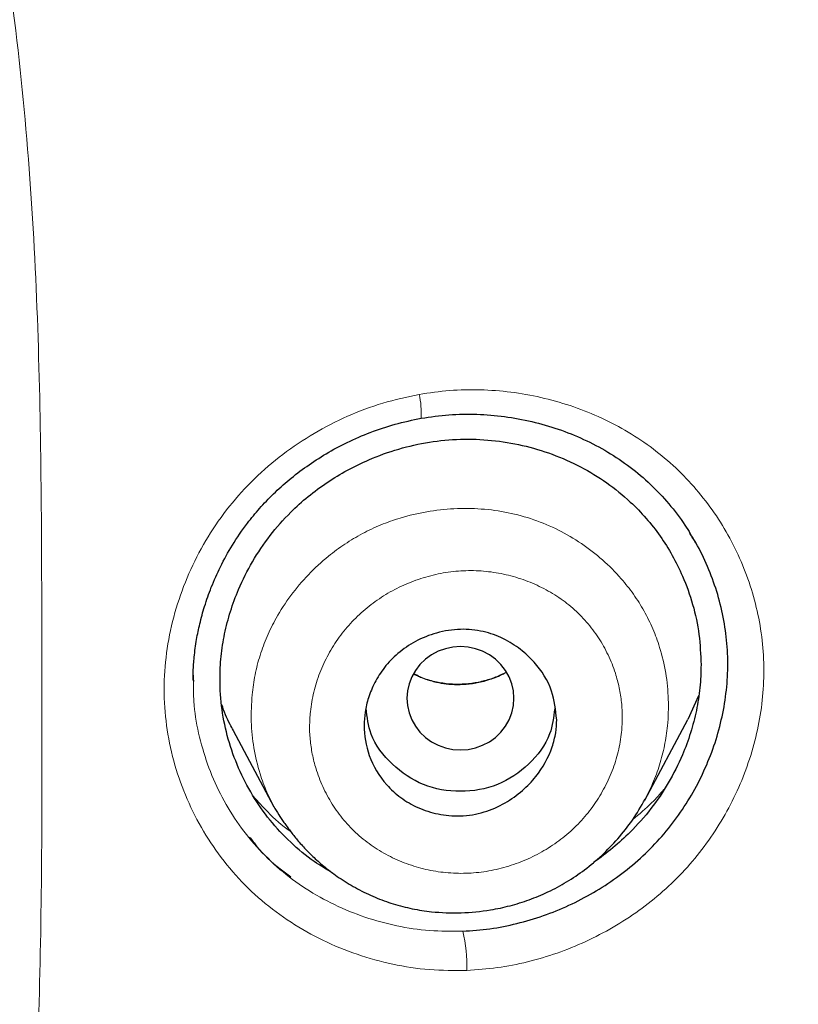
# Model space of a CAD drawing. Header units: millimetres. Extents: x 8 to 830, y 12 to 2106.
# Tile 429 of 624: x 480 to 487, y 1813 to 1823. Entities that reach past the tile are written whole.
import ezdxf

# ---------------------------------------------------------------- set-up
doc = ezdxf.new("R2010")
doc.units = ezdxf.units.MM

msp = doc.modelspace()

# ---------------------------------------------------------------- linework, layer by layer
at = {"color": 8, "linetype": 'Continuous', "lineweight": 0}
msp.add_line((481.3806, 1816.5568), (481.3822, 1816.4574), dxfattribs=at)
msp.add_line((481.3806, 1816.5568), (481.3822, 1816.4574), dxfattribs=at)
at = {"color": 7, "linetype": 'Continuous', "lineweight": 30}
for p, q in [((481.3775, 1816.4549), (481.3775, 1816.4548)), ((481.3775, 1816.4549), (481.3775, 1816.4548)), ((481.3822, 1816.4574), (481.3824, 1816.447)), ((481.3822, 1816.4574), (481.3824, 1816.447)), ((486.1027, 1816.3112), (486.0007, 1816.092)), ((485.599, 1815.3368), (486.0015, 1816.0917)), ((481.754, 1815.9881), (482.134, 1815.2751)), ((485.669, 1815.2737), (485.6691, 1815.2738)), ((485.669, 1815.2737), (485.6691, 1815.2738)), ((482.0588, 1815.2006), (482.0588, 1815.2006)), ((482.0588, 1815.2006), (482.0588, 1815.2006))]:
    msp.add_line(p, q, dxfattribs=at)
at = {"color": 7, "linetype": 'Continuous', "lineweight": 30, "flags": 128}
msp.add_lwpolyline([(483.3767, 1816.2889), (483.3818, 1816.2202), (483.3969, 1816.1528), (483.4219, 1816.0883), (483.456, 1816.0278), (483.4988, 1815.9726), (483.5492, 1815.9239), (483.6064, 1815.8826), (483.669, 1815.8496), (483.7358, 1815.8255), (483.8055, 1815.8108), (483.8767, 1815.8059), (483.9478, 1815.8108), (484.0175, 1815.8255), (484.0844, 1815.8496), (484.147, 1815.8826), (484.2041, 1815.9239), (484.2545, 1815.9726), (484.2973, 1816.0278), (484.3315, 1816.0883), (484.3564, 1816.1528), (484.3716, 1816.2202), (484.3767, 1816.2889), (484.3716, 1816.3576), (484.3564, 1816.425), (484.3315, 1816.4895), (484.2973, 1816.55), (484.2545, 1816.6052), (484.2041, 1816.6539), (484.147, 1816.6952), (484.0844, 1816.7282), (484.0175, 1816.7523), (483.9478, 1816.7669), (483.8767, 1816.7718), (483.8055, 1816.7669), (483.7358, 1816.7523), (483.669, 1816.7282), (483.6064, 1816.6952), (483.5492, 1816.6539), (483.4988, 1816.6052), (483.456, 1816.55), (483.4219, 1816.4895), (483.3969, 1816.425), (483.3818, 1816.3576), (483.3767, 1816.2889)], dxfattribs=at)
at = {"color": 8, "linetype": 'Continuous', "lineweight": 0}
for centre, radius, start, end in [((482.6571, 1818.943), 0.8544, 357.49659, 12.54815), ((482.518, 1813.7844), 1.4185, 358.45576, 13.38798)]:
    msp.add_arc(centre, radius, start, end, dxfattribs=at)
at = {"color": 7, "linetype": 'Continuous', "lineweight": 30}
for points, knots in [([(510.7345, 1777.283), (511.196, 1778.5113), (512.1144, 1780.956), (513.0981, 1784.7258), (513.8725, 1788.5069), (514.4563, 1792.2995), (514.9429, 1796.4852), (515.2975, 1801.0645), (515.5074, 1806.0295), (515.6025, 1811.5769), (515.5925, 1817.7062), (515.5808, 1824.4363), (515.4774, 1831.185), (515.1582, 1837.9628), (514.6141, 1843.6189), (513.9442, 1848.142), (513.2786, 1851.5396), (512.3994, 1854.9237), (511.2437, 1858.2683), (509.8264, 1861.3448), (508.149, 1864.1086), (506.2557, 1866.5237), (504.0457, 1868.669), (501.6067, 1870.5234), (499.0248, 1872.1214), (495.9035, 1873.724), (492.2173, 1875.2455), (487.9674, 1876.6144), (483.6514, 1877.6968), (479.2858, 1878.5243), (474.8847, 1879.0927), (470.4737, 1879.4169), (466.0811, 1879.5438), (461.7102, 1879.5546), (457.3392, 1879.5425), (452.9465, 1879.4146), (448.5357, 1879.0926), (444.1344, 1878.5252), (439.7689, 1877.6974), (435.4526, 1876.6159), (431.2032, 1875.2452), (427.5168, 1873.7246), (424.3955, 1872.1222), (421.8134, 1870.5248), (419.3748, 1868.6694), (417.1645, 1866.5249), (415.271, 1864.109), (413.594, 1861.3452), (412.1761, 1858.2686), (411.0209, 1854.9241), (410.1414, 1851.5401), (409.4759, 1848.1425), (408.8061, 1843.6193), (408.2616, 1837.9633), (407.9432, 1831.1854), (407.8394, 1824.4365), (407.8275, 1817.7065), (407.8173, 1811.1258), (407.9407, 1804.6729), (408.2877, 1798.3482), (408.8661, 1792.8889), (409.5849, 1788.3045), (410.3544, 1784.5914), (411.3287, 1780.8899), (412.232, 1778.4891), (412.6859, 1777.283)], [0, 0, 0, 0, 0.01422, 0.028301, 0.042283, 0.056188, 0.070046, 0.088148, 0.106186, 0.124159, 0.148558, 0.172923, 0.197399, 0.221993, 0.24671, 0.259145, 0.27167, 0.284302, 0.297067, 0.309991, 0.320883, 0.3319, 0.342924, 0.353811, 0.364567, 0.375221, 0.391058, 0.40678, 0.422432, 0.438055, 0.453668, 0.469227, 0.484683, 0.500001, 0.515318, 0.530774, 0.546334, 0.561944, 0.577571, 0.59322, 0.608942, 0.624779, 0.635434, 0.646191, 0.657076, 0.668103, 0.679114, 0.690014, 0.702933, 0.7157, 0.728331, 0.740856, 0.753291, 0.778008, 0.802602, 0.827078, 0.851444, 0.875842, 0.898728, 0.921719, 0.944802, 0.958463, 0.9722, 0.986034, 1, 1, 1, 1]), ([(510.7345, 1777.283), (511.196, 1778.5113), (512.1144, 1780.956), (513.0981, 1784.7258), (513.8725, 1788.5069), (514.4563, 1792.2995), (514.9429, 1796.4852), (515.2975, 1801.0645), (515.5074, 1806.0295), (515.6025, 1811.5769), (515.5925, 1817.7062), (515.5808, 1824.4363), (515.4774, 1831.185), (515.1582, 1837.9628), (514.6141, 1843.6189), (513.9442, 1848.142), (513.2786, 1851.5396), (512.3994, 1854.9237), (511.2437, 1858.2683), (509.8264, 1861.3448), (508.149, 1864.1086), (506.2557, 1866.5237), (504.0457, 1868.669), (501.6067, 1870.5234), (499.0248, 1872.1214), (495.9035, 1873.724), (492.2173, 1875.2455), (487.9674, 1876.6144), (483.6514, 1877.6968), (479.2858, 1878.5243), (474.8847, 1879.0927), (470.4737, 1879.4169), (466.0811, 1879.5438), (461.7102, 1879.5546), (457.3392, 1879.5425), (452.9465, 1879.4146), (448.5357, 1879.0926), (444.1344, 1878.5252), (439.7689, 1877.6974), (435.4526, 1876.6159), (431.2032, 1875.2452), (427.5168, 1873.7246), (424.3955, 1872.1222), (421.8134, 1870.5248), (419.3748, 1868.6694), (417.1645, 1866.5249), (415.271, 1864.109), (413.594, 1861.3452), (412.1761, 1858.2686), (411.0209, 1854.9241), (410.1414, 1851.5401), (409.4759, 1848.1425), (408.8061, 1843.6193), (408.2616, 1837.9633), (407.9432, 1831.1854), (407.8394, 1824.4365), (407.8275, 1817.7065), (407.8173, 1811.1258), (407.9407, 1804.6729), (408.2877, 1798.3482), (408.8661, 1792.8889), (409.5849, 1788.3045), (410.3544, 1784.5914), (411.3287, 1780.8899), (412.232, 1778.4891), (412.6859, 1777.283)], [0, 0, 0, 0, 0.01422, 0.028301, 0.042283, 0.056188, 0.070046, 0.088148, 0.106186, 0.124159, 0.148558, 0.172923, 0.197399, 0.221993, 0.24671, 0.259145, 0.27167, 0.284302, 0.297067, 0.309991, 0.320883, 0.3319, 0.342924, 0.353811, 0.364567, 0.375221, 0.391058, 0.40678, 0.422432, 0.438055, 0.453668, 0.469227, 0.484683, 0.500001, 0.515318, 0.530774, 0.546334, 0.561944, 0.577571, 0.59322, 0.608942, 0.624779, 0.635434, 0.646191, 0.657076, 0.668103, 0.679114, 0.690014, 0.702933, 0.7157, 0.728331, 0.740856, 0.753291, 0.778008, 0.802602, 0.827078, 0.851444, 0.875842, 0.898728, 0.921719, 0.944802, 0.958463, 0.9722, 0.986034, 1, 1, 1, 1]), ([(509.3423, 1777.4049), (509.7183, 1778.3924), (510.4698, 1780.3658), (511.3321, 1783.4065), (512.0458, 1786.4763), (512.6171, 1789.5709), (513.0767, 1792.6797), (513.5103, 1796.3921), (513.8592, 1800.711), (514.082, 1805.6321), (514.1824, 1810.777), (514.1877, 1816.1421), (514.1728, 1821.7311), (514.1152, 1827.3234), (513.9424, 1832.9205), (513.5875, 1838.5169), (513.0842, 1843.1695), (512.5192, 1846.875), (511.9914, 1849.6415), (511.3341, 1852.3856), (510.5188, 1855.0941), (509.5118, 1857.7456), (508.3826, 1860.0977), (507.1653, 1862.1408), (505.9164, 1863.8884), (504.5021, 1865.5141), (502.7581, 1867.1622), (500.6561, 1868.7706), (498.2049, 1870.3023), (495.4674, 1871.7247), (492.4542, 1873.021), (489.1781, 1874.1775), (485.8389, 1875.1431), (482.4531, 1875.9391), (478.7474, 1876.6301), (474.7215, 1877.1587), (470.3866, 1877.4866), (466.0475, 1877.6185), (461.7109, 1877.6317), (457.3736, 1877.6168), (453.0331, 1877.4839), (448.6974, 1877.1591), (444.6718, 1876.6304), (440.9669, 1875.9404), (437.5818, 1875.1439), (434.2431, 1874.1765), (430.9665, 1873.02), (427.9522, 1871.7254), (425.2152, 1870.3025), (422.7646, 1868.7707), (420.6639, 1867.1614), (418.9187, 1865.5147), (417.5059, 1863.8877), (416.2553, 1862.1413), (415.0394, 1860.0972), (413.9094, 1857.7456), (412.9024, 1855.0942), (412.0874, 1852.3857), (411.43, 1849.6416), (410.902, 1846.8752), (410.3372, 1843.1697), (409.8334, 1838.5173), (409.4791, 1832.9208), (409.3061, 1827.3237), (409.2483, 1821.7314), (409.2333, 1816.1424), (409.2386, 1810.8518), (409.3331, 1805.8564), (409.5372, 1801.1587), (409.8955, 1796.4662), (410.376, 1792.367), (410.9254, 1788.8629), (411.4883, 1785.9489), (412.1819, 1783.0587), (413.0111, 1780.1956), (413.7221, 1778.3357), (414.078, 1777.4049)], [0, 0, 0, 0, 0.011709, 0.0234, 0.035079, 0.046745, 0.058401, 0.070053, 0.08835, 0.106637, 0.124908, 0.145647, 0.166375, 0.187119, 0.207887, 0.228673, 0.249479, 0.259892, 0.270315, 0.28075, 0.291198, 0.301658, 0.31213, 0.319994, 0.327864, 0.335737, 0.343609, 0.354092, 0.364563, 0.37502, 0.38755, 0.400066, 0.41258, 0.425091, 0.437599, 0.45323, 0.468841, 0.484431, 0.499999, 0.515569, 0.531166, 0.546782, 0.562408, 0.574915, 0.587424, 0.599934, 0.612454, 0.624987, 0.635443, 0.645912, 0.656393, 0.664263, 0.672136, 0.680006, 0.687871, 0.698343, 0.708803, 0.71925, 0.729685, 0.740108, 0.750521, 0.771326, 0.792113, 0.81288, 0.833624, 0.854353, 0.875091, 0.892532, 0.909986, 0.927451, 0.944927, 0.955919, 0.966921, 0.977933, 0.988958, 1, 1, 1, 1]), ([(509.3423, 1777.4049), (509.7183, 1778.3924), (510.4698, 1780.3658), (511.3321, 1783.4065), (512.0458, 1786.4763), (512.6171, 1789.5709), (513.0767, 1792.6797), (513.5103, 1796.3921), (513.8592, 1800.711), (514.082, 1805.6321), (514.1824, 1810.777), (514.1877, 1816.1421), (514.1728, 1821.7311), (514.1152, 1827.3234), (513.9424, 1832.9205), (513.5875, 1838.5169), (513.0842, 1843.1695), (512.5192, 1846.875), (511.9914, 1849.6415), (511.3341, 1852.3856), (510.5188, 1855.0941), (509.5118, 1857.7456), (508.3826, 1860.0977), (507.1653, 1862.1408), (505.9164, 1863.8884), (504.5021, 1865.5141), (502.7581, 1867.1622), (500.6561, 1868.7706), (498.2049, 1870.3023), (495.4674, 1871.7247), (492.4542, 1873.021), (489.1781, 1874.1775), (485.8389, 1875.1431), (482.4531, 1875.9391), (478.7474, 1876.6301), (474.7215, 1877.1587), (470.3866, 1877.4866), (466.0475, 1877.6185), (461.7109, 1877.6317), (457.3736, 1877.6168), (453.0331, 1877.4839), (448.6974, 1877.1591), (444.6718, 1876.6304), (440.9669, 1875.9404), (437.5818, 1875.1439), (434.2431, 1874.1765), (430.9665, 1873.02), (427.9522, 1871.7254), (425.2152, 1870.3025), (422.7646, 1868.7707), (420.6639, 1867.1614), (418.9187, 1865.5147), (417.5059, 1863.8877), (416.2553, 1862.1413), (415.0394, 1860.0972), (413.9094, 1857.7456), (412.9024, 1855.0942), (412.0874, 1852.3857), (411.43, 1849.6416), (410.902, 1846.8752), (410.3372, 1843.1697), (409.8334, 1838.5173), (409.4791, 1832.9208), (409.3061, 1827.3237), (409.2483, 1821.7314), (409.2333, 1816.1424), (409.2386, 1810.8518), (409.3331, 1805.8564), (409.5372, 1801.1587), (409.8955, 1796.4662), (410.376, 1792.367), (410.9254, 1788.8629), (411.4883, 1785.9489), (412.1819, 1783.0587), (413.0111, 1780.1956), (413.7221, 1778.3357), (414.078, 1777.4049)], [0, 0, 0, 0, 0.011709, 0.0234, 0.035079, 0.046745, 0.058401, 0.070053, 0.08835, 0.106637, 0.124908, 0.145647, 0.166375, 0.187119, 0.207887, 0.228673, 0.249479, 0.259892, 0.270315, 0.28075, 0.291198, 0.301658, 0.31213, 0.319994, 0.327864, 0.335737, 0.343609, 0.354092, 0.364563, 0.37502, 0.38755, 0.400066, 0.41258, 0.425091, 0.437599, 0.45323, 0.468841, 0.484431, 0.499999, 0.515569, 0.531166, 0.546782, 0.562408, 0.574915, 0.587424, 0.599934, 0.612454, 0.624987, 0.635443, 0.645912, 0.656393, 0.664263, 0.672136, 0.680006, 0.687871, 0.698343, 0.708803, 0.71925, 0.729685, 0.740108, 0.750521, 0.771326, 0.792113, 0.81288, 0.833624, 0.854353, 0.875091, 0.892532, 0.909986, 0.927451, 0.944927, 0.955919, 0.966921, 0.977933, 0.988958, 1, 1, 1, 1]), ([(508.3202, 1777.3359), (508.7985, 1778.4952), (509.7545, 1780.8126), (510.788, 1784.4226), (511.6166, 1788.0801), (512.2464, 1791.7765), (512.7756, 1795.8703), (513.1697, 1800.3591), (513.417, 1805.2416), (513.5453, 1810.7256), (513.5585, 1816.8085), (513.5606, 1823.49), (513.4743, 1830.1716), (513.1667, 1836.8495), (512.6311, 1842.4042), (511.9673, 1846.826), (511.3019, 1850.1163), (510.4321, 1853.3565), (509.3065, 1856.5263), (507.9429, 1859.4109), (506.3599, 1861.974), (504.5983, 1864.1964), (502.5595, 1866.1824), (500.3025, 1867.9285), (497.8838, 1869.4473), (494.9213, 1870.9911), (491.3953, 1872.4735), (487.3101, 1873.8118), (483.1507, 1874.8777), (478.9236, 1875.6925), (474.6437, 1876.2589), (470.3355, 1876.5862), (466.0213, 1876.7151), (463.1471, 1876.7218), (461.71, 1876.7251)], [0, 0, 0, 0, 0.027961, 0.055896, 0.083926, 0.111994, 0.13998, 0.176562, 0.213145, 0.249758, 0.299733, 0.349715, 0.399667, 0.449587, 0.499558, 0.524633, 0.549704, 0.574672, 0.599627, 0.624766, 0.645672, 0.666497, 0.687479, 0.708392, 0.729201, 0.750078, 0.781476, 0.812638, 0.843742, 0.874921, 0.906237, 0.937548, 0.968776, 1, 1, 1, 1]), ([(508.2107, 1777.3286), (508.6915, 1778.4907), (509.6516, 1780.811), (510.687, 1784.424), (511.5166, 1788.0821), (512.1472, 1791.781), (512.6769, 1795.88), (513.0712, 1800.3736), (513.3179, 1805.2581), (513.4455, 1810.7407), (513.4585, 1816.8209), (513.4606, 1823.4995), (513.3738, 1830.1771), (513.066, 1836.846), (512.531, 1842.3872), (511.8703, 1846.7991), (511.2047, 1850.0886), (510.3331, 1853.3346), (509.2045, 1856.5081), (507.839, 1859.3893), (506.2563, 1861.9448), (504.4955, 1864.1581), (502.4585, 1866.1349), (500.2046, 1867.8723), (497.7903, 1869.3832), (494.834, 1870.9189), (491.3161, 1872.3935), (487.2412, 1873.7249), (483.0927, 1874.7853), (478.8769, 1875.5958), (474.6084, 1876.1589), (470.3119, 1876.4841), (466.0095, 1876.6122), (463.1431, 1876.6188), (461.71, 1876.6221)], [0, 0, 0, 0, 0.02807, 0.056049, 0.084097, 0.11222, 0.14029, 0.176957, 0.213595, 0.25024, 0.300239, 0.350256, 0.400249, 0.450165, 0.500053, 0.525046, 0.550147, 0.575233, 0.600252, 0.625384, 0.646253, 0.667044, 0.687993, 0.70887, 0.729645, 0.750488, 0.781834, 0.812944, 0.843996, 0.875125, 0.90639, 0.93765, 0.968827, 1, 1, 1, 1]), ([(481.3778, 1816.4569), (481.3781, 1816.4849), (481.379, 1816.5565), (481.3885, 1816.6843), (481.4086, 1816.8324), (481.4412, 1816.9909), (481.4858, 1817.154), (481.5489, 1817.3326), (481.6341, 1817.5244), (481.7454, 1817.7259), (481.8697, 1817.9076), (482.0002, 1818.0665), (482.1299, 1818.2022), (482.2767, 1818.3339), (482.4408, 1818.4597), (482.6223, 1818.5772), (482.8209, 1818.684), (483.0363, 1818.7769), (483.2672, 1818.8548), (483.4285, 1818.8885), (483.5106, 1818.9056)], [0, 0, 0, 0, 0.025041, 0.063855, 0.112604, 0.155728, 0.204492, 0.258891, 0.318893, 0.384436, 0.455436, 0.505798, 0.558652, 0.614046, 0.672011, 0.732556, 0.795667, 0.86131, 0.929435, 1, 1, 1, 1]), ([(481.3778, 1816.4569), (481.3781, 1816.4849), (481.379, 1816.5565), (481.3885, 1816.6843), (481.4086, 1816.8324), (481.4412, 1816.9909), (481.4858, 1817.154), (481.5489, 1817.3326), (481.6341, 1817.5244), (481.7454, 1817.7259), (481.8697, 1817.9076), (482.0002, 1818.0665), (482.1299, 1818.2022), (482.2767, 1818.3339), (482.4408, 1818.4597), (482.6223, 1818.5772), (482.8209, 1818.684), (483.0363, 1818.7769), (483.2672, 1818.8548), (483.4285, 1818.8885), (483.5106, 1818.9056)], [0, 0, 0, 0, 0.025041, 0.063855, 0.112604, 0.155728, 0.204492, 0.258891, 0.318893, 0.384436, 0.455436, 0.505798, 0.558652, 0.614046, 0.672011, 0.732556, 0.795667, 0.86131, 0.929435, 1, 1, 1, 1]), ([(483.5106, 1818.9056), (483.5969, 1818.9182), (483.7696, 1818.9434), (484.0308, 1818.9466), (484.2899, 1818.9256), (484.5447, 1818.8786), (484.7924, 1818.8072), (485.0301, 1818.7121), (485.2552, 1818.5939), (485.465, 1818.4534), (485.6566, 1818.2909), (485.8276, 1818.1084), (485.9684, 1817.9256), (486.0414, 1817.7982), (486.0731, 1817.7429)], [0, 0, 0, 0, 0.085177, 0.1704377, 0.2558042, 0.3412198, 0.4265837, 0.5117839, 0.5967308, 0.6813916, 0.7659035, 0.8504538, 0.9351167, 1, 1, 1, 1]), ([(483.5106, 1818.9056), (483.5969, 1818.9182), (483.7696, 1818.9434), (484.0308, 1818.9466), (484.2899, 1818.9256), (484.5447, 1818.8786), (484.7924, 1818.8072), (485.0301, 1818.7121), (485.2552, 1818.5939), (485.465, 1818.4534), (485.6566, 1818.2909), (485.8276, 1818.1084), (485.9684, 1817.9256), (486.0414, 1817.7982), (486.0731, 1817.7429)], [0, 0, 0, 0, 0.085177, 0.1704377, 0.2558042, 0.3412198, 0.4265837, 0.5117839, 0.5967308, 0.6813916, 0.7659035, 0.8504538, 0.9351167, 1, 1, 1, 1]), ([(482.682, 1814.6586), (482.6239, 1814.6923), (482.4834, 1814.7739), (482.2866, 1814.9401), (482.0923, 1815.1471), (481.9288, 1815.3807), (481.7983, 1815.6348), (481.7017, 1815.9037), (481.6431, 1816.1828), (481.6253, 1816.4429), (481.637, 1816.6799), (481.6698, 1816.8918), (481.7247, 1817.1017), (481.8086, 1817.3289), (481.929, 1817.5689), (482.0926, 1817.8112), (482.2703, 1818.0131), (482.4523, 1818.177), (482.6301, 1818.3085), (482.8197, 1818.4235), (483.0422, 1818.5312), (483.2976, 1818.6232), (483.5856, 1818.6879), (483.8774, 1818.7148), (484.1692, 1818.705), (484.4573, 1818.6578), (484.7365, 1818.5739), (485.002, 1818.4569), (485.2476, 1818.3072), (485.4502, 1818.1423), (485.6148, 1817.9728), (485.746, 1817.8059), (485.8596, 1817.6252), (485.9652, 1817.4125), (486.0529, 1817.1658), (486.1138, 1816.8872), (486.1217, 1816.6969), (486.1256, 1816.6022)], [0, 0, 0, 0, 0.022103, 0.053459, 0.08492, 0.116289, 0.14812, 0.17996, 0.211332, 0.24279, 0.266293, 0.28975, 0.313398, 0.33747, 0.368951, 0.400672, 0.432078, 0.455605, 0.479427, 0.503074, 0.526711, 0.558629, 0.590001, 0.621367, 0.652853, 0.684226, 0.716019, 0.747898, 0.779277, 0.810695, 0.834258, 0.857737, 0.881369, 0.905383, 0.93688, 0.968587, 1, 1, 1, 1]), ([(482.682, 1814.6586), (482.6239, 1814.6923), (482.4834, 1814.7739), (482.2866, 1814.9401), (482.0923, 1815.1471), (481.9288, 1815.3807), (481.7983, 1815.6348), (481.7017, 1815.9037), (481.6431, 1816.1828), (481.6253, 1816.4429), (481.637, 1816.6799), (481.6698, 1816.8918), (481.7247, 1817.1017), (481.8086, 1817.3289), (481.929, 1817.5689), (482.0926, 1817.8112), (482.2703, 1818.0131), (482.4523, 1818.177), (482.6301, 1818.3085), (482.8197, 1818.4235), (483.0422, 1818.5312), (483.2976, 1818.6232), (483.5856, 1818.6879), (483.8774, 1818.7148), (484.1692, 1818.705), (484.4573, 1818.6578), (484.7365, 1818.5739), (485.002, 1818.4569), (485.2476, 1818.3072), (485.4502, 1818.1423), (485.6148, 1817.9728), (485.746, 1817.8059), (485.8596, 1817.6252), (485.9652, 1817.4125), (486.0529, 1817.1658), (486.1138, 1816.8872), (486.1217, 1816.6969), (486.1256, 1816.6022)], [0, 0, 0, 0, 0.022103, 0.053459, 0.08492, 0.116289, 0.14812, 0.17996, 0.211332, 0.24279, 0.266293, 0.28975, 0.313398, 0.33747, 0.368951, 0.400672, 0.432078, 0.455605, 0.479427, 0.503074, 0.526711, 0.558629, 0.590001, 0.621367, 0.652853, 0.684226, 0.716019, 0.747898, 0.779277, 0.810695, 0.834258, 0.857737, 0.881369, 0.905383, 0.93688, 0.968587, 1, 1, 1, 1]), ([(483.8979, 1814.1129), (483.983, 1814.1188), (484.1534, 1814.1308), (484.4058, 1814.1814), (484.6529, 1814.2544), (484.8921, 1814.3511), (485.1209, 1814.4698), (485.3368, 1814.6097), (485.5373, 1814.7694), (485.7198, 1814.9483), (485.882, 1815.1447), (486.0234, 1815.3559), (486.143, 1815.5796), (486.2395, 1815.8134), (486.3119, 1816.0548), (486.3589, 1816.3015), (486.3795, 1816.551), (486.3723, 1816.8007), (486.3371, 1817.0472), (486.2763, 1817.2883), (486.1894, 1817.5202), (486.1044, 1817.7012), (486.0408, 1817.7993), (486.022, 1817.8281)], [0, 0, 0, 0, 0.048978, 0.098014, 0.147096, 0.196186, 0.245231, 0.294185, 0.343023, 0.391762, 0.440512, 0.489352, 0.538271, 0.58724, 0.636228, 0.685219, 0.734228, 0.783318, 0.832446, 0.881522, 0.930563, 0.97956, 1, 1, 1, 1]), ([(483.8979, 1814.1129), (483.983, 1814.1188), (484.1534, 1814.1308), (484.4058, 1814.1814), (484.6529, 1814.2544), (484.8921, 1814.3511), (485.1209, 1814.4698), (485.3368, 1814.6097), (485.5373, 1814.7694), (485.7198, 1814.9483), (485.882, 1815.1447), (486.0234, 1815.3559), (486.143, 1815.5796), (486.2395, 1815.8134), (486.3119, 1816.0548), (486.3589, 1816.3015), (486.3795, 1816.551), (486.3723, 1816.8007), (486.3371, 1817.0472), (486.2763, 1817.2883), (486.1894, 1817.5202), (486.1044, 1817.7012), (486.0408, 1817.7993), (486.022, 1817.8281)], [0, 0, 0, 0, 0.048978, 0.098014, 0.147096, 0.196186, 0.245231, 0.294185, 0.343023, 0.391762, 0.440512, 0.489352, 0.538271, 0.58724, 0.636228, 0.685219, 0.734228, 0.783318, 0.832446, 0.881522, 0.930563, 0.97956, 1, 1, 1, 1]), ([(484.7767, 1816.0888), (484.7747, 1816.0482), (484.7706, 1815.9625), (484.7224, 1815.7766), (484.6173, 1815.5877), (484.4556, 1815.4191), (484.2937, 1815.3031), (484.0971, 1815.2169), (483.9153, 1815.1864), (483.7705, 1815.191), (483.6359, 1815.2107), (483.4797, 1815.2609), (483.317, 1815.3549), (483.1472, 1815.509), (483.0122, 1815.7381), (482.9692, 1815.9818), (482.9838, 1816.1643), (483.0156, 1816.2993), (483.0744, 1816.4409), (483.165, 1816.5833), (483.2922, 1816.7162), (483.4572, 1816.8282), (483.6559, 1816.9081), (483.8734, 1816.9423), (484.088, 1816.9207), (484.2781, 1816.8524), (484.4385, 1816.7526), (484.6036, 1816.5973), (484.7454, 1816.3766), (484.7668, 1816.1798), (484.7767, 1816.0888)], [0, 0, 0, 0, 0.022225, 0.046961, 0.103804, 0.136215, 0.171406, 0.209206, 0.249443, 0.268382, 0.286794, 0.322516, 0.356447, 0.38862, 0.447742, 0.50019, 0.522757, 0.54775, 0.575345, 0.605355, 0.638028, 0.673061, 0.710784, 0.751034, 0.789261, 0.825379, 0.859663, 0.891785, 0.94996, 1, 1, 1, 1]), ([(486.1256, 1816.6022), (486.1235, 1816.5307), (486.1193, 1816.3881), (486.0851, 1816.1752), (486.0303, 1815.9647), (485.9457, 1815.7365), (485.8257, 1815.4963), (485.6616, 1815.254), (485.4842, 1815.0522), (485.3022, 1814.8898), (485.1866, 1814.7976), (485.1233, 1814.7593), (485.1225, 1814.7588)], [0, 0, 0, 0, 0.099813, 0.199227, 0.299265, 0.400932, 0.534895, 0.66727, 0.800391, 0.899706, 0.998751, 1, 1, 1, 1]), ([(486.1256, 1816.6022), (486.1235, 1816.5307), (486.1193, 1816.3881), (486.0851, 1816.1752), (486.0303, 1815.9647), (485.9457, 1815.7365), (485.8257, 1815.4963), (485.6616, 1815.254), (485.4842, 1815.0522), (485.3022, 1814.8898), (485.1866, 1814.7976), (485.1233, 1814.7593), (485.1225, 1814.7588)], [0, 0, 0, 0, 0.099813, 0.199227, 0.299265, 0.400932, 0.534895, 0.66727, 0.800391, 0.899706, 0.998751, 1, 1, 1, 1]), ([(484.3065, 1816.5331), (484.2779, 1816.5183), (484.2126, 1816.4845), (484.1035, 1816.4494), (483.9836, 1816.425), (483.8627, 1816.4163), (483.7412, 1816.4223), (483.6177, 1816.4457), (483.5158, 1816.4773), (483.4597, 1816.5085), (483.442, 1816.5184)], [0, 0, 0, 0, 0.105592, 0.240674, 0.374849, 0.508225, 0.640831, 0.778168, 0.929769, 1, 1, 1, 1]), ([(481.7564, 1815.9895), (481.7455, 1816.0076), (481.7001, 1816.0831), (481.6696, 1816.1661), (481.6465, 1816.2291)], [0, 0, 0, 0, 0.239908, 1, 1, 1, 1]), ([(484.7576, 1816.1937), (484.7479, 1816.1123), (484.7245, 1815.9172), (484.5251, 1815.6606), (484.2332, 1815.4601), (483.8771, 1815.3995), (483.5211, 1815.4595), (483.2288, 1815.66), (483.0285, 1815.9174), (483.0049, 1816.1139), (482.995, 1816.1962)], [0, 0, 0, 0, 0.0960664, 0.2303503, 0.3649013, 0.4992357, 0.6338303, 0.7680198, 0.9028406, 1, 1, 1, 1]), ([(482.1321, 1815.2787), (482.1469, 1815.2529), (482.1754, 1815.2037), (482.2306, 1815.126), (482.2872, 1815.0463), (482.3532, 1814.9627), (482.4312, 1814.8755), (482.5223, 1814.7859), (482.632, 1814.692), (482.7627, 1814.5969), (482.9137, 1814.5062), (483.0773, 1814.4278), (483.2486, 1814.3654), (483.4256, 1814.3204), (483.6369, 1814.2878), (483.883, 1814.2787), (484.1292, 1814.303), (484.3413, 1814.3483), (484.5209, 1814.4042), (484.6982, 1814.4779), (484.8723, 1814.5715), (485.0409, 1814.6857), (485.2017, 1814.8203), (485.3517, 1814.9757), (485.4896, 1815.1504), (485.5648, 1815.2803), (485.6029, 1815.3462)], [0, 0, 0, 0, 0.022306, 0.042737, 0.066305, 0.091819, 0.119919, 0.150598, 0.183834, 0.223707, 0.266463, 0.309822, 0.352985, 0.396068, 0.43925, 0.504186, 0.569298, 0.61278, 0.656427, 0.701236, 0.74742, 0.794969, 0.843965, 0.894458, 0.946468, 1, 1, 1, 1]), ([(481.9064, 1814.9928), (481.9291, 1814.9633), (482.013, 1814.854), (482.143, 1814.7286), (482.2582, 1814.6449), (482.2914, 1814.6208)], [0, 0, 0, 0, 0.208281, 0.771725, 1, 1, 1, 1]), ([(481.9064, 1814.9928), (481.9291, 1814.9633), (482.013, 1814.854), (482.143, 1814.7286), (482.2582, 1814.6449), (482.2914, 1814.6208)], [0, 0, 0, 0, 0.208281, 0.771725, 1, 1, 1, 1])]:
    msp.add_open_spline(points, degree=3, knots=knots, dxfattribs=at)
at = {"color": 8, "linetype": 'Continuous', "lineweight": 0}
for points, knots in [([(461.7102, 1877.1064), (463.6334, 1877.1007), (467.4701, 1877.0893), (473.2076, 1876.8043), (478.4196, 1876.1682), (483.1015, 1875.2722), (487.2786, 1874.2081), (491.401, 1872.8658), (494.9685, 1871.3724), (497.9684, 1869.8161), (500.4223, 1868.2829), (502.7162, 1866.525), (504.7799, 1864.5163), (506.5768, 1862.2804), (508.1983, 1859.7003), (509.5923, 1856.7901), (510.7438, 1853.5877), (511.6352, 1850.3096), (512.3167, 1846.9835), (512.9942, 1842.5268), (513.5405, 1836.9357), (513.855, 1830.217), (513.944, 1823.4955), (513.9426, 1816.7731), (513.9267, 1810.2038), (513.7534, 1803.7983), (513.3469, 1797.5794), (512.7111, 1792.2591), (511.939, 1787.835), (511.125, 1784.2867), (510.1148, 1780.7691), (509.1872, 1778.5013), (508.7216, 1777.3629)], [0, 0, 0, 0, 0.041621, 0.083027, 0.124254, 0.155187, 0.186259, 0.217684, 0.249258, 0.270278, 0.291311, 0.312423, 0.333508, 0.354515, 0.375614, 0.400882, 0.426039, 0.451271, 0.476543, 0.501735, 0.551843, 0.601883, 0.651941, 0.702019, 0.752119, 0.798831, 0.845298, 0.891449, 0.918531, 0.94558, 0.97268, 1, 1, 1, 1]), ([(507.5961, 1777.288), (508.0351, 1778.3202), (508.9099, 1780.3767), (509.8851, 1783.5682), (510.6842, 1786.7899), (511.314, 1790.0483), (511.9185, 1794.0628), (512.4186, 1798.8363), (512.745, 1804.3599), (512.8897, 1809.8863), (512.9176, 1815.4127), (512.9177, 1820.9416), (512.8914, 1826.4761), (512.7562, 1832.0134), (512.4471, 1837.5452), (511.9877, 1842.1394), (511.4638, 1845.7927), (510.9635, 1848.5171), (510.3313, 1851.2226), (509.5437, 1853.897), (508.5653, 1856.5144), (507.4635, 1858.8332), (506.2733, 1860.8484), (505.0493, 1862.5697), (503.6682, 1864.1664), (501.9731, 1865.7816), (499.9258, 1867.3626), (497.5262, 1868.8719), (494.8407, 1870.2722), (491.8857, 1871.5468), (488.6691, 1872.6808), (485.3851, 1873.6292), (482.0559, 1874.4135), (478.4216, 1875.0867), (474.4815, 1875.6014), (470.2371, 1875.9191), (465.9771, 1876.0442), (463.1334, 1876.0522), (461.71, 1876.0563)], [0, 0, 0, 0, 0.025187, 0.050179, 0.075123, 0.100094, 0.125136, 0.166903, 0.208626, 0.250313, 0.291969, 0.333625, 0.37529, 0.416998, 0.458703, 0.500331, 0.521117, 0.541911, 0.562756, 0.58369, 0.604635, 0.625533, 0.64124, 0.657021, 0.672697, 0.688253, 0.709036, 0.729951, 0.750861, 0.775791, 0.800731, 0.825772, 0.850789, 0.87571, 0.906738, 0.93776, 0.968848, 1, 1, 1, 1]), ([(507.5961, 1777.288), (508.0351, 1778.3202), (508.9099, 1780.3767), (509.8851, 1783.5682), (510.6842, 1786.7899), (511.314, 1790.0483), (511.9185, 1794.0628), (512.4186, 1798.8363), (512.745, 1804.3599), (512.8897, 1809.8863), (512.9176, 1815.4127), (512.9177, 1820.9416), (512.8914, 1826.4761), (512.7562, 1832.0134), (512.4471, 1837.5452), (511.9877, 1842.1394), (511.4638, 1845.7927), (510.9635, 1848.5171), (510.3313, 1851.2226), (509.5437, 1853.897), (508.5653, 1856.5144), (507.4635, 1858.8332), (506.2733, 1860.8484), (505.0493, 1862.5697), (503.6682, 1864.1664), (501.9731, 1865.7816), (499.9258, 1867.3626), (497.5262, 1868.8719), (494.8407, 1870.2722), (491.8857, 1871.5468), (488.6691, 1872.6808), (485.3851, 1873.6292), (482.0559, 1874.4135), (478.4216, 1875.0867), (474.4815, 1875.6014), (470.2371, 1875.9191), (465.9771, 1876.0442), (463.1334, 1876.0522), (461.71, 1876.0563)], [0, 0, 0, 0, 0.025187, 0.050179, 0.075123, 0.100094, 0.125136, 0.166903, 0.208626, 0.250313, 0.291969, 0.333625, 0.37529, 0.416998, 0.458703, 0.500331, 0.521117, 0.541911, 0.562756, 0.58369, 0.604635, 0.625533, 0.64124, 0.657021, 0.672697, 0.688253, 0.709036, 0.729951, 0.750861, 0.775791, 0.800731, 0.825772, 0.850789, 0.87571, 0.906738, 0.93776, 0.968848, 1, 1, 1, 1]), ([(461.71, 1834.4286), (462.2194, 1834.4279), (463.2385, 1834.4266), (464.7673, 1834.3796), (466.2887, 1834.2454), (467.7922, 1834.012), (469.1887, 1833.6985), (470.481, 1833.3265), (471.673, 1832.9084), (472.8378, 1832.4187), (473.9662, 1831.8558), (475.0401, 1831.2013), (476.0414, 1830.4448), (476.9387, 1829.5711), (477.7147, 1828.5908), (478.3549, 1827.5208), (478.8571, 1826.3842), (479.2348, 1825.2051), (479.5241, 1823.9175), (479.7357, 1822.5297), (479.8714, 1821.0495), (479.9399, 1819.5645), (479.9639, 1818.0785), (479.9638, 1816.5942), (479.9676, 1815.113), (479.9519, 1813.6347), (479.8916, 1812.1589), (479.7609, 1810.6863), (479.5499, 1809.2996), (479.247, 1808.0057), (478.8545, 1806.8156), (478.3393, 1805.6671), (477.6857, 1804.5843), (476.908, 1803.5801), (476.0148, 1802.6695), (475.0222, 1801.8613), (473.9586, 1801.1435), (472.8408, 1800.5088), (471.6842, 1799.946), (470.4957, 1799.4544), (469.2037, 1799.0084), (467.8082, 1798.6341), (466.3097, 1798.3546), (464.7938, 1798.1911), (463.2655, 1798.1285), (462.2438, 1798.1256), (461.7317, 1798.1242)], [0, 0, 0, 0, 0.024931, 0.049885, 0.074849, 0.099679, 0.124412, 0.145038, 0.165738, 0.186554, 0.207308, 0.227997, 0.248789, 0.269554, 0.290304, 0.311195, 0.331961, 0.352642, 0.373415, 0.398365, 0.423315, 0.448302, 0.473313, 0.498305, 0.523275, 0.548225, 0.573146, 0.598065, 0.623065, 0.644068, 0.665124, 0.686119, 0.707137, 0.728196, 0.749198, 0.770213, 0.791299, 0.812341, 0.833379, 0.854446, 0.875422, 0.900364, 0.925168, 0.949988, 0.974934, 1, 1, 1, 1]), ([(461.71, 1834.4286), (462.2194, 1834.4279), (463.2385, 1834.4266), (464.7673, 1834.3796), (466.2887, 1834.2454), (467.7922, 1834.012), (469.1887, 1833.6985), (470.481, 1833.3265), (471.673, 1832.9084), (472.8378, 1832.4187), (473.9662, 1831.8558), (475.0401, 1831.2013), (476.0414, 1830.4448), (476.9387, 1829.5711), (477.7147, 1828.5908), (478.3549, 1827.5208), (478.8571, 1826.3842), (479.2348, 1825.2051), (479.5241, 1823.9175), (479.7357, 1822.5297), (479.8714, 1821.0495), (479.9399, 1819.5645), (479.9639, 1818.0785), (479.9638, 1816.5942), (479.9676, 1815.113), (479.9519, 1813.6347), (479.8916, 1812.1589), (479.7609, 1810.6863), (479.5499, 1809.2996), (479.247, 1808.0057), (478.8545, 1806.8156), (478.3393, 1805.6671), (477.6857, 1804.5843), (476.908, 1803.5801), (476.0148, 1802.6695), (475.0222, 1801.8613), (473.9586, 1801.1435), (472.8408, 1800.5088), (471.6842, 1799.946), (470.4957, 1799.4544), (469.2037, 1799.0084), (467.8082, 1798.6341), (466.3097, 1798.3546), (464.7938, 1798.1911), (463.2655, 1798.1285), (462.2438, 1798.1256), (461.7317, 1798.1242)], [0, 0, 0, 0, 0.024931, 0.049885, 0.074849, 0.099679, 0.124412, 0.145038, 0.165738, 0.186554, 0.207308, 0.227997, 0.248789, 0.269554, 0.290304, 0.311195, 0.331961, 0.352642, 0.373415, 0.398365, 0.423315, 0.448302, 0.473313, 0.498305, 0.523275, 0.548225, 0.573146, 0.598065, 0.623065, 0.644068, 0.665124, 0.686119, 0.707137, 0.728196, 0.749198, 0.770213, 0.791299, 0.812341, 0.833379, 0.854446, 0.875422, 0.900364, 0.925168, 0.949988, 0.974934, 1, 1, 1, 1]), ([(483.491, 1819.1286), (483.5859, 1819.1426), (483.7758, 1819.1707), (484.0632, 1819.1754), (484.3486, 1819.1538), (484.6296, 1819.1039), (484.9032, 1819.0273), (485.1667, 1818.9247), (485.4171, 1818.7967), (485.6517, 1818.6444), (485.8672, 1818.468), (486.0614, 1818.2696), (486.2332, 1818.0519), (486.3812, 1817.8173), (486.5042, 1817.5684), (486.6006, 1817.3077), (486.6692, 1817.0375), (486.7087, 1816.7607), (486.7169, 1816.4805), (486.6939, 1816.2005), (486.6413, 1815.9238), (486.5602, 1815.6529), (486.4521, 1815.3907), (486.318, 1815.1398), (486.1593, 1814.9029), (485.9772, 1814.6825), (485.7724, 1814.4818), (485.5476, 1814.3026), (485.3056, 1814.1459), (485.0492, 1814.0129), (484.7813, 1813.9046), (484.5046, 1813.8229), (484.2219, 1813.7663), (484.0312, 1813.7529), (483.9359, 1813.7462)], [0, 0, 0, 0, 0.031282, 0.062565, 0.09387, 0.125189, 0.156501, 0.187778, 0.219, 0.25016, 0.281282, 0.312418, 0.343596, 0.374824, 0.406094, 0.437398, 0.468736, 0.500124, 0.531491, 0.562792, 0.59407, 0.625339, 0.656594, 0.687821, 0.719006, 0.750149, 0.781283, 0.812459, 0.843692, 0.874969, 0.906263, 0.937545, 0.968792, 1, 1, 1, 1]), ([(483.491, 1819.1286), (483.5859, 1819.1426), (483.7758, 1819.1707), (484.0632, 1819.1754), (484.3486, 1819.1538), (484.6296, 1819.1039), (484.9032, 1819.0273), (485.1667, 1818.9247), (485.4171, 1818.7967), (485.6517, 1818.6444), (485.8672, 1818.468), (486.0614, 1818.2696), (486.2332, 1818.0519), (486.3812, 1817.8173), (486.5042, 1817.5684), (486.6006, 1817.3077), (486.6692, 1817.0375), (486.7087, 1816.7607), (486.7169, 1816.4805), (486.6939, 1816.2005), (486.6413, 1815.9238), (486.5602, 1815.6529), (486.4521, 1815.3907), (486.318, 1815.1398), (486.1593, 1814.9029), (485.9772, 1814.6825), (485.7724, 1814.4818), (485.5476, 1814.3026), (485.3056, 1814.1459), (485.0492, 1814.0129), (484.7813, 1813.9046), (484.5046, 1813.8229), (484.2219, 1813.7663), (484.0312, 1813.7529), (483.9359, 1813.7462)], [0, 0, 0, 0, 0.031282, 0.062565, 0.09387, 0.125189, 0.156501, 0.187778, 0.219, 0.25016, 0.281282, 0.312418, 0.343596, 0.374824, 0.406094, 0.437398, 0.468736, 0.500124, 0.531491, 0.562792, 0.59407, 0.625339, 0.656594, 0.687821, 0.719006, 0.750149, 0.781283, 0.812459, 0.843692, 0.874969, 0.906263, 0.937545, 0.968792, 1, 1, 1, 1]), ([(483.9359, 1813.7462), (483.8195, 1813.7458), (483.5865, 1813.745), (483.2422, 1813.7987), (482.9082, 1813.8901), (482.5892, 1814.0215), (482.29, 1814.1901), (482.0152, 1814.3939), (481.7712, 1814.6318), (481.5618, 1814.8992), (481.3889, 1815.1907), (481.2545, 1815.5015), (481.1607, 1815.8266), (481.1093, 1816.1612), (481.1039, 1816.5009), (481.144, 1816.84), (481.2269, 1817.1734), (481.3505, 1817.4958), (481.513, 1817.8021), (481.7121, 1818.0872), (481.9471, 1818.3453), (482.2134, 1818.5732), (482.5057, 1818.7689), (482.8193, 1818.9289), (483.1485, 1819.0545), (483.377, 1819.1039), (483.491, 1819.1286)], [0, 0, 0, 0, 0.041728, 0.083434, 0.125151, 0.166878, 0.208605, 0.250341, 0.292058, 0.333755, 0.375457, 0.417138, 0.458753, 0.500274, 0.541777, 0.583381, 0.625079, 0.66681, 0.708496, 0.750073, 0.791614, 0.833248, 0.874965, 0.91671, 0.958407, 1, 1, 1, 1]), ([(483.9359, 1813.7462), (483.8195, 1813.7458), (483.5865, 1813.745), (483.2422, 1813.7987), (482.9082, 1813.8901), (482.5892, 1814.0215), (482.29, 1814.1901), (482.0152, 1814.3939), (481.7712, 1814.6318), (481.5618, 1814.8992), (481.3889, 1815.1907), (481.2545, 1815.5015), (481.1607, 1815.8266), (481.1093, 1816.1612), (481.1039, 1816.5009), (481.144, 1816.84), (481.2269, 1817.1734), (481.3505, 1817.4958), (481.513, 1817.8021), (481.7121, 1818.0872), (481.9471, 1818.3453), (482.2134, 1818.5732), (482.5057, 1818.7689), (482.8193, 1818.9289), (483.1485, 1819.0545), (483.377, 1819.1039), (483.491, 1819.1286)], [0, 0, 0, 0, 0.041728, 0.083434, 0.125151, 0.166878, 0.208605, 0.250341, 0.292058, 0.333755, 0.375457, 0.417138, 0.458753, 0.500274, 0.541777, 0.583381, 0.625079, 0.66681, 0.708496, 0.750073, 0.791614, 0.833248, 0.874965, 0.91671, 0.958407, 1, 1, 1, 1]), ([(481.93, 1816.322), (481.9378, 1816.3841), (481.9536, 1816.5083), (482.0015, 1816.6909), (482.0676, 1816.8682), (482.1613, 1817.0571), (482.2879, 1817.2526), (482.4523, 1817.4472), (482.6243, 1817.6059), (482.7954, 1817.7319), (482.9593, 1817.8301), (483.1323, 1817.9115), (483.3329, 1817.9828), (483.5617, 1818.0368), (483.8164, 1818.0651), (484.0715, 1818.0625), (484.3224, 1818.0286), (484.5648, 1817.9625), (484.7949, 1817.8646), (485.0104, 1817.7383), (485.2077, 1817.5859), (485.3688, 1817.4244), (485.4967, 1817.2623), (485.5959, 1817.1057), (485.6774, 1816.9395), (485.7482, 1816.7464), (485.8003, 1816.5258), (485.825, 1816.2795), (485.8177, 1816.0522), (485.7872, 1815.8475), (485.7407, 1815.6667), (485.6792, 1815.497), (485.6251, 1815.3916), (485.5996, 1815.342)], [0, 0, 0, 0, 0.028102, 0.056189, 0.084272, 0.112329, 0.149703, 0.187031, 0.224263, 0.252104, 0.279855, 0.307564, 0.335369, 0.372568, 0.409828, 0.447019, 0.484016, 0.520762, 0.557588, 0.594614, 0.631762, 0.668944, 0.696822, 0.724679, 0.752535, 0.780399, 0.817567, 0.854743, 0.891883, 0.919702, 0.947483, 0.975248, 1, 1, 1, 1]), ([(482.4745, 1816.1637), (482.471, 1816.1175), (482.464, 1816.0252), (482.4721, 1815.8865), (482.494, 1815.7487), (482.5342, 1815.5991), (482.5972, 1815.4404), (482.6875, 1815.2792), (482.7984, 1815.1312), (482.9295, 1815.0004), (483.078, 1814.8881), (483.2418, 1814.796), (483.4161, 1814.7251), (483.5989, 1814.6769), (483.7866, 1814.6527), (483.9766, 1814.6521), (484.1664, 1814.6763), (484.3524, 1814.7248), (484.5317, 1814.7951), (484.7004, 1814.8869), (484.8556, 1814.9984), (484.9953, 1815.128), (485.1167, 1815.275), (485.218, 1815.4369), (485.2983, 1815.6093), (485.3547, 1815.7891), (485.3836, 1815.9579), (485.3918, 1816.1124), (485.3847, 1816.2509), (485.3629, 1816.3881), (485.323, 1816.5375), (485.2606, 1816.6956), (485.1701, 1816.8567), (485.0589, 1817.0035), (484.9287, 1817.1343), (484.78, 1817.2463), (484.6164, 1817.3379), (484.441, 1817.4088), (484.2585, 1817.4573), (484.0706, 1817.4826), (483.8811, 1817.4832), (483.6915, 1817.4592), (483.5052, 1817.4107), (483.3256, 1817.3405), (483.1568, 1817.2489), (483.0016, 1817.1374), (482.8618, 1817.0079), (482.7403, 1816.8612), (482.639, 1816.6998), (482.5592, 1816.5278), (482.5011, 1816.3481), (482.4834, 1816.2253), (482.4745, 1816.1637)], [0, 0, 0, 0, 0.015564, 0.031091, 0.046746, 0.062689, 0.083476, 0.104457, 0.125167, 0.14588, 0.166765, 0.187578, 0.208594, 0.229306, 0.250064, 0.270862, 0.291561, 0.312522, 0.333489, 0.354204, 0.375015, 0.395718, 0.416414, 0.437479, 0.458538, 0.479293, 0.50011, 0.515726, 0.531243, 0.546823, 0.562626, 0.583575, 0.604293, 0.625135, 0.64576, 0.666456, 0.687596, 0.708375, 0.729359, 0.75005, 0.770768, 0.791446, 0.812447, 0.83348, 0.854187, 0.874915, 0.895717, 0.916408, 0.937357, 0.958423, 0.979184, 1, 1, 1, 1]), ([(484.3065, 1816.533), (484.2975, 1816.5271), (484.2693, 1816.5086), (484.216, 1816.4869), (484.1499, 1816.4617), (484.064, 1816.4373), (483.9621, 1816.419), (483.849, 1816.4131), (483.7463, 1816.4197), (483.6636, 1816.4338), (483.5989, 1816.4505), (483.5495, 1816.4663), (483.5052, 1816.4834), (483.4691, 1816.4993), (483.4481, 1816.5101), (483.4399, 1816.5143)], [0, 0, 0, 0, 0.0353844, 0.1102504, 0.1878029, 0.2680308, 0.4036003, 0.5283273, 0.6422752, 0.7455018, 0.8084017, 0.8665713, 0.9200239, 0.968772, 1, 1, 1, 1]), ([(481.3824, 1816.447), (481.382, 1816.3847), (481.3809, 1816.2217), (481.4255, 1815.9615), (481.5078, 1815.6716), (481.628, 1815.3946), (481.7819, 1815.1348), (481.9683, 1814.8967), (482.1855, 1814.6853), (482.4306, 1814.5045), (482.6977, 1814.3552), (482.9827, 1814.2388), (483.2808, 1814.158), (483.5874, 1814.1109), (483.7945, 1814.1122), (483.8979, 1814.1129)], [0, 0, 0, 0, 0.048687, 0.127562, 0.206695, 0.285988, 0.365312, 0.44457, 0.523768, 0.603073, 0.682552, 0.762112, 0.841613, 0.920927, 1, 1, 1, 1]), ([(481.3824, 1816.447), (481.382, 1816.3847), (481.3809, 1816.2217), (481.4255, 1815.9615), (481.5078, 1815.6716), (481.628, 1815.3946), (481.7819, 1815.1348), (481.9683, 1814.8967), (482.1855, 1814.6853), (482.4306, 1814.5045), (482.6977, 1814.3552), (482.9827, 1814.2388), (483.2808, 1814.158), (483.5874, 1814.1109), (483.7945, 1814.1122), (483.8979, 1814.1129)], [0, 0, 0, 0, 0.048687, 0.127562, 0.206695, 0.285988, 0.365312, 0.44457, 0.523768, 0.603073, 0.682552, 0.762112, 0.841613, 0.920927, 1, 1, 1, 1]), ([(482.1421, 1815.2621), (482.1166, 1815.3112), (482.0626, 1815.4151), (481.9951, 1815.6033), (481.9424, 1815.8243), (481.9154, 1816.0724), (481.9251, 1816.2387), (481.93, 1816.322)], [0, 0, 0, 0, 0.151565, 0.320263, 0.546215, 0.772974, 1, 1, 1, 1]), ([(485.778, 1815.437), (485.7417, 1815.3951), (485.6531, 1815.293), (485.5483, 1815.2067), (485.4865, 1815.1558)], [0, 0, 0, 0, 0.4100985, 1, 1, 1, 1]), ([(485.778, 1815.437), (485.7417, 1815.3951), (485.6531, 1815.293), (485.5483, 1815.2067), (485.4865, 1815.1558)], [0, 0, 0, 0, 0.4100985, 1, 1, 1, 1]), ([(482.2902, 1815.0442), (482.2882, 1815.0455), (482.2099, 1815.0983), (482.091, 1815.2061), (481.9866, 1815.3227), (481.9433, 1815.3711)], [0, 0, 0, 0, 0.014884, 0.590958, 1, 1, 1, 1]), ([(482.2902, 1815.0442), (482.2882, 1815.0455), (482.2099, 1815.0983), (482.091, 1815.2061), (481.9866, 1815.3227), (481.9433, 1815.3711)], [0, 0, 0, 0, 0.014884, 0.590958, 1, 1, 1, 1])]:
    msp.add_open_spline(points, degree=3, knots=knots, dxfattribs=at)

doc.saveas('drawing.dxf')
